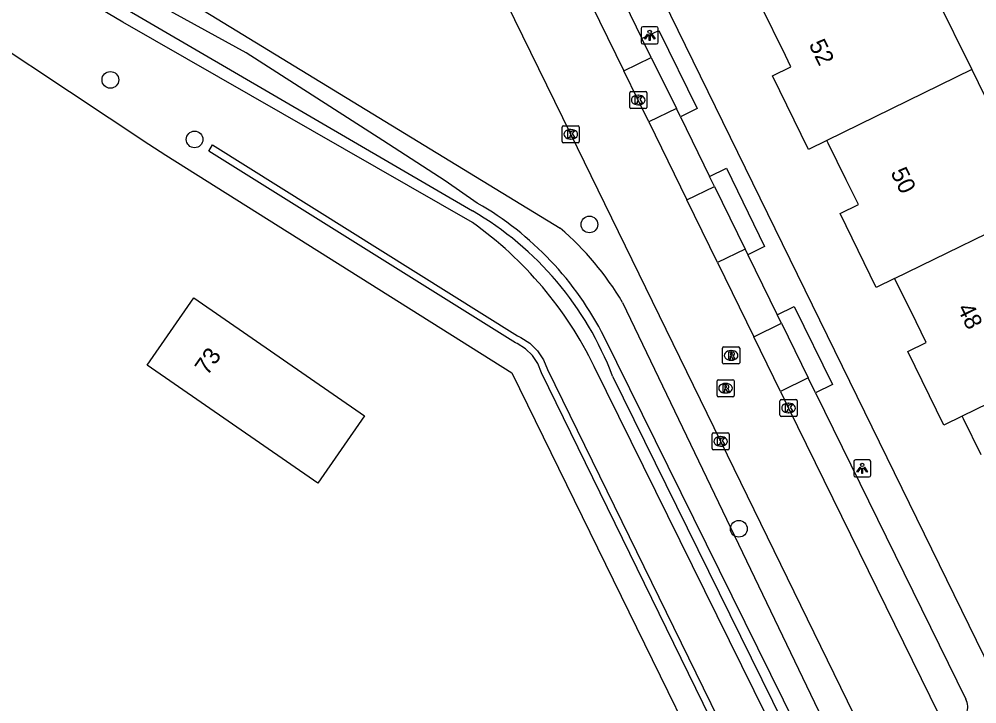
# Model space of a CAD drawing. Extents: x 160457 to 162082, y 388340 to 389736.
# Drawn here: x 160597.4 to 160653.5, y 388891.2 to 388931.3 of the extents above; entities that cross this region are included whole.
import ezdxf

# ---------------------------------------------------------------- set-up
doc = ezdxf.new("R2010")
doc.units = 0
for name, color, linetype in [('IMGEO_Boom', 7, 'Continuous'), ('IMGEO_Groenvoorziening', 7, 'Continuous'), ('IMGEO_Haag', 7, 'Continuous'), ('IMGEO_Kolk', 7, 'Continuous'), ('IMGEO_Lichtpunt', 7, 'Continuous'), ('IMGEO_Pand', 7, 'Continuous'), ('IMGEO_Pand_nummerreeks', 7, 'Continuous'), ('IMGEO_Parkeervlak_open', 7, 'Continuous'), ('IMGEO_Rijbaan_lokaal_gesloten', 7, 'Continuous'), ('IMGEO_Rioolput', 7, 'Continuous'), ('IMGEO_Voetpad_open', 7, 'Continuous'), ('IMGEO_Waterloop', 7, 'Continuous')]:
    doc.layers.add(name, color=color, linetype=linetype)

msp = doc.modelspace()

# ---------------------------------------------------------------- linework, layer by layer
at = {"layer": 'IMGEO_Boom'}
for centre in [(160602.711, 388927.773), (160607.647, 388924.283), (160630.776, 388919.3), (160639.533, 388901.464)]:
    msp.add_circle(centre, 0.489, dxfattribs=at)
at = {"layer": 'IMGEO_Groenvoorziening'}
for points in [[(160553.111, 388969.456), (160554.407, 388968.843), (160552.779, 388963.97), (160600.244, 388936.257), (160605.155, 388933.691), (160629.073, 388919.075)], [(160623.933, 388919.407), (160603.448, 388931.153), (160598.945, 388933.833), (160551.449, 388961.312), (160550.583, 388959.089), (160549.201, 388959.67)], [(160548.847, 388958.571), (160549.577, 388958.117), (160554.786, 388954.994), (160591.062, 388933.242), (160604.958, 388924.006), (160605.955, 388923.367), (160626.224, 388910.601), (160664.626, 388832.146), (160676.573, 388807.682), (160619.273, 388780.316), (160613.222, 388781.291), (160506.381, 388848.187), (160550.48, 388945.512), (160551.28, 388947.987), (160553.273, 388951.494), (160549.504, 388954.293), (160548.691, 388954.505), (160547.996, 388954.609), (160547.57, 388954.603)], [(160632.719, 388914.731), (160654.274, 388869.794), (160679.394, 388816.794), (160677.9, 388815.979), (160631.061, 388910.967)]]:
    msp.add_lwpolyline(points, dxfattribs=at)
for centre, radius, start, end in [((160611.002, 388901.256), 22.286, 25.832, 54.5335), ((160617.674, 388905.806), 17.493, 30.6783, 49.3364)]:
    msp.add_arc(centre, radius, start, end, dxfattribs=at)
at = {"layer": 'IMGEO_Haag'}
msp.add_lwpolyline([(160627.97, 388910.61), (160627.756, 388911.141), (160627.436, 388911.616), (160627.025, 388912.014), (160626.539, 388912.317), (160626.439, 388912.364), (160608.477, 388923.597), (160608.695, 388923.959), (160626.574, 388912.777), (160626.762, 388912.683), (160627.283, 388912.333), (160627.729, 388911.891), (160628.082, 388911.372), (160628.33, 388910.796), (160678.293, 388808.574), (160677.93, 388808.386), (160627.97, 388910.61)], dxfattribs=at)
at = {"layer": 'IMGEO_Kolk'}
for p, q in [((160633.138, 388926.163), (160633.138, 388927.015)), ((160633.213, 388927.089), (160634.065, 388927.089)), ((160633.626, 388926.869), (160633.651, 388926.869)), ((160634.139, 388927.015), (160634.139, 388926.163)), ((160633.649, 388926.309), (160633.624, 388926.309)), ((160634.065, 388926.089), (160633.213, 388926.089)), ((160629.185, 388924.158), (160629.185, 388925.01)), ((160629.26, 388925.084), (160630.112, 388925.084)), ((160629.673, 388924.864), (160629.698, 388924.864)), ((160630.186, 388925.01), (160630.186, 388924.158)), ((160630.112, 388924.084), (160629.26, 388924.084)), ((160629.696, 388924.304), (160629.671, 388924.304)), ((160641.945, 388908.113), (160641.945, 388908.965)), ((160642.02, 388909.039), (160642.872, 388909.039)), ((160642.946, 388908.965), (160642.946, 388908.113)), ((160642.433, 388908.819), (160642.458, 388908.819)), ((160642.872, 388908.039), (160642.02, 388908.039)), ((160642.456, 388908.259), (160642.431, 388908.259)), ((160637.967, 388906.159), (160637.967, 388907.011)), ((160638.042, 388907.085), (160638.894, 388907.085)), ((160638.455, 388906.865), (160638.48, 388906.865)), ((160638.968, 388907.011), (160638.968, 388906.159)), ((160638.894, 388906.085), (160638.042, 388906.085)), ((160638.478, 388906.305), (160638.453, 388906.305))]:
    msp.add_line(p, q, dxfattribs=at)
for points in [[(160633.138, 388926.163), (160633.138, 388927.015)], [(160633.213, 388927.089), (160634.065, 388927.089)], [(160634.139, 388927.015), (160634.139, 388926.163)], [(160633.459, 388926.789), (160633.582, 388926.789), (160633.582, 388926.638), (160633.712, 388926.789), (160633.876, 388926.789), (160633.73, 388926.638), (160633.883, 388926.389), (160633.731, 388926.389), (160633.646, 388926.553), (160633.582, 388926.486), (160633.582, 388926.389), (160633.459, 388926.389), (160633.459, 388926.789)], [(160634.065, 388926.089), (160633.213, 388926.089)], [(160629.185, 388924.158), (160629.185, 388925.01)], [(160629.26, 388925.084), (160630.112, 388925.084)], [(160629.506, 388924.784), (160629.629, 388924.784), (160629.629, 388924.633), (160629.759, 388924.784), (160629.923, 388924.784), (160629.777, 388924.633), (160629.93, 388924.384), (160629.778, 388924.384), (160629.693, 388924.548), (160629.629, 388924.481), (160629.629, 388924.384), (160629.506, 388924.384), (160629.506, 388924.784)], [(160630.186, 388925.01), (160630.186, 388924.158)], [(160630.112, 388924.084), (160629.26, 388924.084)], [(160641.945, 388908.113), (160641.945, 388908.965)], [(160642.02, 388909.039), (160642.872, 388909.039)], [(160642.946, 388908.965), (160642.946, 388908.113)], [(160642.266, 388908.739), (160642.389, 388908.739), (160642.389, 388908.588), (160642.519, 388908.739), (160642.683, 388908.739), (160642.537, 388908.588), (160642.69, 388908.339), (160642.538, 388908.339), (160642.453, 388908.503), (160642.389, 388908.436), (160642.389, 388908.339), (160642.266, 388908.339), (160642.266, 388908.739)], [(160642.872, 388908.039), (160642.02, 388908.039)], [(160637.967, 388906.159), (160637.967, 388907.011)], [(160638.042, 388907.085), (160638.894, 388907.085)], [(160638.288, 388906.785), (160638.411, 388906.785), (160638.411, 388906.634), (160638.541, 388906.785), (160638.705, 388906.785), (160638.559, 388906.634), (160638.712, 388906.385), (160638.56, 388906.385), (160638.475, 388906.549), (160638.411, 388906.482), (160638.411, 388906.385), (160638.288, 388906.385), (160638.288, 388906.785)], [(160638.968, 388907.011), (160638.968, 388906.159)], [(160638.894, 388906.085), (160638.042, 388906.085)]]:
    msp.add_lwpolyline(points, dxfattribs=at)
for centre, start, end in [((160633.215, 388927.013), 91.552, 178.448), ((160633.215, 388927.013), 91.552, 178.448), ((160634.063, 388927.013), 1.552, 88.448), ((160634.063, 388927.013), 1.552, 88.448), ((160633.215, 388926.165), 181.552, 268.448), ((160633.215, 388926.165), 181.552, 268.448), ((160634.063, 388926.165), 271.552, 358.448), ((160634.063, 388926.165), 271.552, 358.448), ((160629.262, 388925.008), 91.552, 178.448), ((160629.262, 388925.008), 91.552, 178.448), ((160630.11, 388925.008), 1.552, 88.448), ((160630.11, 388925.008), 1.552, 88.448), ((160629.262, 388924.16), 181.552, 268.448), ((160629.262, 388924.16), 181.552, 268.448), ((160630.11, 388924.16), 271.552, 358.448), ((160630.11, 388924.16), 271.552, 358.448), ((160642.022, 388908.963), 91.552, 178.448), ((160642.022, 388908.963), 91.552, 178.448), ((160642.87, 388908.963), 1.552, 88.448), ((160642.87, 388908.963), 1.552, 88.448), ((160642.022, 388908.115), 181.552, 268.448), ((160642.022, 388908.115), 181.552, 268.448), ((160642.87, 388908.115), 271.552, 358.448), ((160642.87, 388908.115), 271.552, 358.448), ((160638.044, 388907.009), 91.552, 178.448), ((160638.044, 388907.009), 91.552, 178.448), ((160638.892, 388907.009), 1.552, 88.448), ((160638.892, 388907.009), 1.552, 88.448), ((160638.044, 388906.161), 181.552, 268.448), ((160638.044, 388906.161), 181.552, 268.448), ((160638.892, 388906.161), 271.552, 358.448), ((160638.892, 388906.161), 271.552, 358.448)]:
    msp.add_arc(centre, 0.0765, start, end, dxfattribs=at)
for centre, major_axis, ratio, start_param, end_param in [((160633.625, 388926.589), (-0.387, 0.002), 0.722429, 4.712389, 7.853982), ((160633.65, 388926.589), (-0.39, 0.002), 0.717154, 1.570796, 4.712389), ((160629.672, 388924.584), (-0.387, 0.002), 0.722429, 4.712389, 7.853982), ((160629.697, 388924.584), (-0.39, 0.002), 0.717154, 1.570796, 4.712389), ((160642.432, 388908.539), (-0.387, 0.002), 0.722429, 4.712389, 7.853982), ((160642.457, 388908.539), (-0.39, 0.002), 0.717154, 1.570796, 4.712389), ((160638.454, 388906.585), (-0.387, 0.002), 0.722429, 4.712389, 7.853982), ((160638.479, 388906.585), (-0.39, 0.002), 0.717154, 1.570796, 4.712389)]:
    msp.add_ellipse(centre, major_axis=major_axis, ratio=ratio, start_param=start_param, end_param=end_param, dxfattribs=at)
at = {"layer": 'IMGEO_Lichtpunt'}
for p, q in [((160633.811, 388930.787), (160633.811, 388929.98)), ((160633.811, 388930.787), (160633.811, 388929.98)), ((160634.713, 388930.882), (160633.905, 388930.882)), ((160634.713, 388930.882), (160633.905, 388930.882)), ((160634.807, 388929.98), (160634.807, 388930.787)), ((160634.807, 388929.98), (160634.807, 388930.787)), ((160633.905, 388929.886), (160634.713, 388929.886)), ((160633.905, 388929.886), (160634.713, 388929.886)), ((160647.167, 388905.502), (160646.359, 388905.502)), ((160647.167, 388905.502), (160646.359, 388905.502)), ((160646.265, 388905.407), (160646.265, 388904.6)), ((160646.265, 388905.407), (160646.265, 388904.6)), ((160647.261, 388904.6), (160647.261, 388905.407)), ((160647.261, 388904.6), (160647.261, 388905.407)), ((160646.359, 388904.506), (160647.167, 388904.506)), ((160646.359, 388904.506), (160647.167, 388904.506))]:
    msp.add_line(p, q, dxfattribs=at)
for points in [[(160634.185, 388930.451), (160634.224, 388930.423), (160634.036, 388930.161), (160633.998, 388930.188), (160634.185, 388930.451)], [(160634.287, 388930.403), (160634.334, 388930.403), (160634.334, 388930.081), (160634.287, 388930.081), (160634.287, 388930.403)], [(160634.397, 388930.423), (160634.435, 388930.45), (160634.622, 388930.188), (160634.583, 388930.16), (160634.397, 388930.423)], [(160646.639, 388905.071), (160646.678, 388905.043), (160646.49, 388904.781), (160646.452, 388904.808), (160646.639, 388905.071)], [(160646.741, 388905.023), (160646.788, 388905.023), (160646.788, 388904.701), (160646.741, 388904.701), (160646.741, 388905.023)], [(160646.851, 388905.043), (160646.889, 388905.07), (160647.076, 388904.808), (160647.037, 388904.78), (160646.851, 388905.043)]]:
    msp.add_lwpolyline(points, dxfattribs=at)
for centre in [(160634.31, 388930.585), (160646.764, 388905.205)]:
    msp.add_circle(centre, 0.0994, dxfattribs=at)
for centre, start, end in [((160633.905, 388930.787), 90, 180), ((160633.905, 388930.787), 90, 180), ((160634.713, 388930.787), 0, 90), ((160634.713, 388930.787), 0, 90), ((160633.905, 388929.98), 180, 270), ((160633.905, 388929.98), 180, 270), ((160634.713, 388929.98), 270, 0), ((160634.713, 388929.98), 270, 360), ((160646.359, 388905.407), 90, 180), ((160646.359, 388905.407), 90, 180), ((160647.167, 388905.407), 0, 90), ((160647.167, 388905.407), 0, 90), ((160646.359, 388904.6), 180, 270), ((160646.359, 388904.6), 180, 270), ((160647.167, 388904.6), 270, 0), ((160647.167, 388904.6), 270, 360)]:
    msp.add_arc(centre, 0.0946, start, end, dxfattribs=at)
at = {"layer": 'IMGEO_Pand'}
for points in [[(160649.209, 388936.465), (160649.284, 388936.312), (160651.052, 388932.706), (160653.176, 388928.373)], [(160644.696, 388924.225), (160643.618, 388923.698), (160641.506, 388928.017), (160642.584, 388928.544), (160642.261, 388929.203), (160640.812, 388932.164), (160640.74, 388932.31)], [(160653.176, 388928.373), (160644.696, 388924.225)], [(160653.176, 388928.373), (160655.02, 388924.614), (160657.144, 388920.282)], [(160648.662, 388916.139), (160647.584, 388915.612), (160645.466, 388919.935), (160646.543, 388920.463), (160645.831, 388921.913), (160644.771, 388924.072), (160644.696, 388924.225)], [(160648.662, 388916.139), (160657.144, 388920.282)], [(160652.619, 388908.057), (160651.541, 388907.53), (160649.425, 388911.862), (160650.503, 388912.389), (160649.916, 388913.584), (160648.737, 388915.987), (160648.662, 388916.139)], [(160614.868, 388904.127), (160604.868, 388911.046), (160607.608, 388915.007), (160617.608, 388908.088), (160614.868, 388904.127)], [(160661.111, 388912.213), (160652.619, 388908.057)], [(160653.725, 388905.798), (160652.694, 388907.904), (160652.619, 388908.057)]]:
    msp.add_lwpolyline(points, dxfattribs=at)
at = {"layer": 'IMGEO_Parkeervlak_open'}
for points in [[(160632.797, 388928.304), (160634.395, 388929.087)], [(160635.873, 388926.09), (160634.263, 388925.305)], [(160636.489, 388920.744), (160638.098, 388921.529)], [(160639.895, 388917.856), (160638.282, 388917.069)], [(160640.404, 388912.721), (160642.025, 388913.512)], [(160643.599, 388910.311), (160641.968, 388909.516)]]:
    msp.add_lwpolyline(points, dxfattribs=at)
at = {"layer": 'IMGEO_Rijbaan_lokaal_gesloten'}
for points in [[(160623.621, 388947.008), (160624.663, 388944.899), (160632.797, 388928.304)], [(160648.25, 388886.548), (160638.47, 388906.585), (160629.688, 388924.586), (160620.814, 388942.765), (160619.643, 388945.116)], [(160634.263, 388925.305), (160633.637, 388926.589), (160632.797, 388928.304)], [(160634.263, 388925.305), (160636.489, 388920.744)], [(160638.282, 388917.069), (160636.489, 388920.744)], [(160638.282, 388917.069), (160640.404, 388912.721)], [(160641.968, 388909.516), (160640.404, 388912.721)], [(160641.968, 388909.516), (160642.445, 388908.538), (160651.242, 388890.581), (160652.243, 388888.526)]]:
    msp.add_lwpolyline(points, dxfattribs=at)
at = {"layer": 'IMGEO_Rioolput'}
for p, q in [((160638.581, 388911.197), (160638.581, 388912.049)), ((160638.656, 388912.123), (160639.508, 388912.123)), ((160639.069, 388911.903), (160639.094, 388911.903)), ((160639.582, 388912.049), (160639.582, 388911.197)), ((160639.508, 388911.123), (160638.656, 388911.123)), ((160639.092, 388911.343), (160639.067, 388911.343)), ((160638.255, 388909.275), (160638.255, 388910.127)), ((160638.33, 388910.201), (160639.182, 388910.201)), ((160638.743, 388909.981), (160638.768, 388909.981)), ((160639.256, 388910.127), (160639.256, 388909.275)), ((160638.766, 388909.421), (160638.741, 388909.421)), ((160639.182, 388909.201), (160638.33, 388909.201))]:
    msp.add_line(p, q, dxfattribs=at)
for points in [[(160638.581, 388911.197), (160638.581, 388912.049)], [(160638.656, 388912.123), (160639.508, 388912.123)], [(160639.17, 388911.821), (160638.918, 388911.823), (160638.918, 388911.423)], [(160639.096, 388911.742), (160639.042, 388911.742), (160639.042, 388911.661)], [(160639.042, 388911.661), (160639.094, 388911.661)], [(160639.582, 388912.049), (160639.582, 388911.197)], [(160639.508, 388911.123), (160638.656, 388911.123)], [(160638.918, 388911.423), (160639.042, 388911.423), (160639.042, 388911.585), (160639.053, 388911.585)], [(160639.1, 388911.556), (160639.171, 388911.423), (160639.311, 388911.423), (160639.246, 388911.549)], [(160638.255, 388909.275), (160638.255, 388910.127)], [(160638.33, 388910.201), (160639.182, 388910.201)], [(160639.256, 388910.127), (160639.256, 388909.275)], [(160638.844, 388909.899), (160638.592, 388909.901), (160638.592, 388909.501)], [(160638.592, 388909.501), (160638.716, 388909.501), (160638.716, 388909.663), (160638.727, 388909.663)], [(160638.77, 388909.82), (160638.716, 388909.82), (160638.716, 388909.739)], [(160638.716, 388909.739), (160638.768, 388909.739)], [(160638.774, 388909.634), (160638.845, 388909.501), (160638.985, 388909.501), (160638.92, 388909.627)], [(160639.182, 388909.201), (160638.33, 388909.201)]]:
    msp.add_lwpolyline(points, dxfattribs=at)
for centre, radius, start, end in [((160638.658, 388912.047), 0.0765, 91.552, 178.448), ((160638.658, 388912.047), 0.0765, 91.552, 178.448), ((160639.078, 388911.85), 0.19, 274.7715, 282.9687), ((160639.102, 388911.646), 0.0964, 77.0061, 93.1865), ((160639.116, 388911.703), 0.0378, 276.6634, 79.6772), ((160639.169, 388911.711), 0.109, 350.3612, 89.416), ((160639.167, 388911.711), 0.112, 277.5842, 350.9817), ((160639.506, 388912.047), 0.0765, 1.552, 88.448), ((160639.506, 388912.047), 0.0765, 1.552, 88.448), ((160638.658, 388911.199), 0.0765, 181.552, 268.448), ((160638.658, 388911.199), 0.0765, 181.552, 268.448), ((160639.052, 388911.532), 0.0533, 26.0293, 88.6989), ((160639.151, 388911.496), 0.108, 29.5134, 73.7905), ((160639.506, 388911.199), 0.0765, 271.552, 358.448), ((160639.506, 388911.199), 0.0765, 271.552, 358.448), ((160638.332, 388910.125), 0.0765, 91.552, 178.448), ((160638.332, 388910.125), 0.0765, 91.552, 178.448), ((160639.18, 388910.125), 0.0765, 1.552, 88.448), ((160639.18, 388910.125), 0.0765, 1.552, 88.448), ((160638.726, 388909.61), 0.0533, 26.0293, 88.6989), ((160638.752, 388909.928), 0.19, 274.7715, 282.9687), ((160638.776, 388909.724), 0.0964, 77.0061, 93.1865), ((160638.79, 388909.781), 0.0378, 276.6634, 79.6772), ((160638.843, 388909.789), 0.109, 350.3612, 89.416), ((160638.841, 388909.789), 0.112, 277.5842, 350.9817), ((160638.825, 388909.574), 0.108, 29.5134, 73.7905), ((160638.332, 388909.277), 0.0765, 181.552, 268.448), ((160638.332, 388909.277), 0.0765, 181.552, 268.448), ((160639.18, 388909.277), 0.0765, 271.552, 358.448), ((160639.18, 388909.277), 0.0765, 271.552, 358.448)]:
    msp.add_arc(centre, radius, start, end, dxfattribs=at)
for centre, major_axis, ratio, start_param, end_param in [((160639.068, 388911.623), (-0.387, 0.002), 0.722429, 4.712389, 7.853982), ((160639.093, 388911.623), (-0.39, 0.002), 0.717154, 1.570796, 4.712389), ((160638.742, 388909.701), (-0.387, 0.002), 0.722429, 4.712389, 7.853982), ((160638.767, 388909.701), (-0.39, 0.002), 0.717154, 1.570796, 4.712389)]:
    msp.add_ellipse(centre, major_axis=major_axis, ratio=ratio, start_param=start_param, end_param=end_param, dxfattribs=at)
at = {"layer": 'IMGEO_Voetpad_open'}
for points in [[(160655.206, 388891.323), (160626.809, 388949.464)], [(160632.159, 388933.706), (160633.852, 388930.189)], [(160633.852, 388930.189), (160634.839, 388930.675), (160637.094, 388926.101), (160636.107, 388925.615)], [(160634.395, 388929.087), (160633.852, 388930.189)], [(160634.395, 388929.087), (160635.873, 388926.09)], [(160636.107, 388925.615), (160635.873, 388926.09)], [(160636.107, 388925.615), (160637.815, 388922.106)], [(160637.815, 388922.106), (160638.803, 388922.59), (160641.045, 388918.009), (160640.057, 388917.525)], [(160638.098, 388921.529), (160637.815, 388922.106)], [(160638.098, 388921.529), (160639.895, 388917.856)], [(160639.895, 388917.856), (160640.057, 388917.525)], [(160640.057, 388917.525), (160641.779, 388914.011)], [(160641.779, 388914.011), (160642.766, 388914.496), (160645.021, 388909.911), (160644.034, 388909.426)], [(160642.025, 388913.512), (160641.779, 388914.011)], [(160642.025, 388913.512), (160643.599, 388910.311)], [(160644.034, 388909.426), (160643.599, 388910.311)], [(160644.034, 388909.426), (160652.824, 388891.478)]]:
    msp.add_lwpolyline(points, dxfattribs=at)
msp.add_arc((160651.929, 388890.997), 1.016, 340.7068, 28.2515, dxfattribs=at)
at = {"layer": 'IMGEO_Waterloop'}
for points in [[(160624.21, 388920.548), (160622.323, 388921.862), (160618.678, 388924.219), (160610.662, 388929.359), (160600.766, 388934.809), (160588.119, 388942.059), (160578.462, 388947.589), (160564.254, 388956.002), (160552.136, 388963.12), (160551.633, 388963.437), (160551.473, 388963.948), (160553.178, 388967.997)], [(160550.483, 388960.707), (160550.986, 388962.109), (160570.288, 388951.267), (160600.76, 388933.608), (160623.922, 388920.096)], [(160678.46, 388817.242), (160661.664, 388851.883), (160631.643, 388912.704)], [(160632.136, 388910.404), (160646.51, 388881.205), (160665.072, 388843.464), (160677.947, 388817.037)]]:
    msp.add_lwpolyline(points, dxfattribs=at)
for centre, radius, start, end in [((160614.345, 388903.653), 19.029, 20.7803, 59.7825), ((160614.946, 388904.325), 18.681, 26.6472, 60.2706)]:
    msp.add_arc(centre, radius, start, end, dxfattribs=at)

# ---------------------------------------------------------------- texts
at = {"layer": 'IMGEO_Pand_nummerreeks'}
for s, rotation, p in [('52', 296.0808, (160643.613, 388929.856)), ('50', 296.1381, (160648.404, 388922.343)), ('48', 296.1381, (160652.307, 388914.39)), ('73', 54.924, (160608.4, 388910.4))]:
    msp.add_text(s, height=1, rotation=rotation, dxfattribs=at).set_placement(p)

doc.saveas('drawing.dxf')
